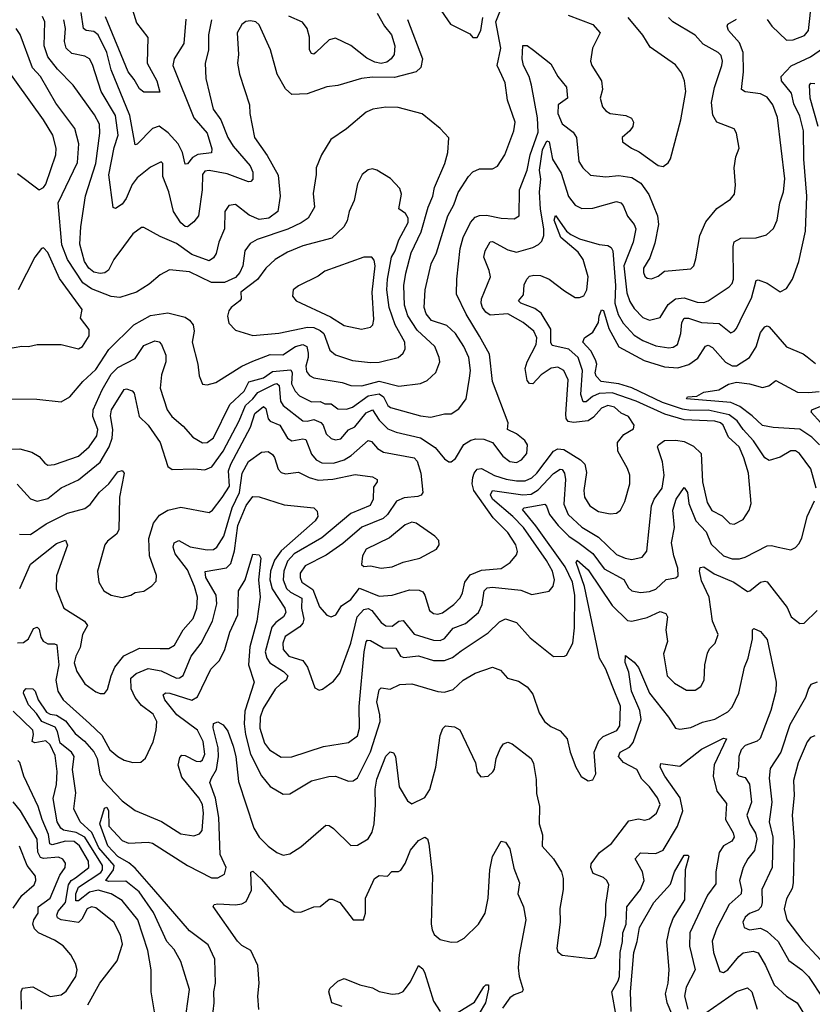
# Model space of a CAD drawing. Extents: x 1678431 to 1860718, y 384618 to 522882.
# Tile 275 of 473: x 1744015 to 1747653, y 495148 to 499665. Entities that reach past the tile are written whole.
import ezdxf

# ---------------------------------------------------------------- set-up
doc = ezdxf.new("R2010")
doc.units = 0

msp = doc.modelspace()

# ---------------------------------------------------------------- linework, layer by layer
at = {"layer": '0CON10XD'}
for points in [[(1744476.7, 499895), (1744551, 499651), (1744603.7, 499583.7), (1744600.2, 499465), (1744644.6, 499385), (1744658, 499332), (1744585, 499333.1), (1744565, 499347.5), (1744541.3, 499391.3), (1744512.5, 499425), (1744408.8, 499678.8)], [(1743935.3, 497695.3), (1744015.4, 497695.4), (1744070.3, 497680.3), (1744105, 497660.8), (1744130, 497630), (1744145, 497620.6), (1744175, 497624.6), (1744285, 497663.1), (1744334.1, 497705.9), (1744369.7, 497755), (1744374.3, 497785), (1744351.3, 497845), (1744352.4, 497875), (1744393.1, 497966.9), (1744435, 498039.4), (1744465, 498069.3), (1744545, 498110.3), (1744585, 498169.6), (1744635, 498190.9), (1744655, 498186.4), (1744666.4, 498175), (1744685.9, 498125.9), (1744686.2, 498095), (1744666.4, 498035), (1744660.3, 497975), (1744691.6, 497875), (1744713.8, 497845), (1744765, 497799.6), (1744809.6, 497749.6), (1744855, 497723.8), (1744875, 497724.7), (1744905, 497746.2), (1744980.4, 497899.6), (1745045, 497960.2), (1745066.5, 498003.5), (1745135, 498021.9), (1745175, 498050.3), (1745259.1, 498059.1), (1745266.5, 498045), (1745262.9, 497995), (1745280.2, 497960.2), (1745299.3, 497939.3), (1745355, 497912.1), (1745393.6, 497913.6), (1745415, 497902.6), (1745445, 497902.1), (1745475, 497880.3), (1745515, 497878.8), (1745542.4, 497887.6), (1745615, 497939.4), (1745665, 497948.6), (1745684.8, 497935), (1745705, 497895.3), (1745716.9, 497885), (1745855, 497847.2), (1745901.5, 497841.5), (1745965, 497857.1), (1745995, 497857.1), (1746031.1, 497878.9), (1746063.8, 497925), (1746080.3, 498019.7), (1746083.8, 498056.2), (1746077.3, 498115), (1746054.2, 498165), (1746015.8, 498225), (1745975, 498261.8), (1745905.6, 498285.6), (1745880.3, 498315), (1745871.1, 498345), (1745875.8, 498425), (1745903.8, 498545), (1745928.3, 498595), (1745980, 498765), (1746008.1, 498815), (1746028.3, 498871.7), (1746075, 498945.6), (1746095, 498966.7), (1746125, 498980), (1746185, 498981.4), (1746207.8, 498992.2), (1746241.5, 499045), (1746283.6, 499155), (1746289.2, 499195), (1746254.2, 499295), (1746243.1, 499375), (1746228.3, 499408.3), (1746206.4, 499455), (1746223.7, 499535), (1746200.7, 499655), (1746225, 499716.2)], [(1745935, 499728.8), (1745992.5, 499645), (1746080.7, 499600.7), (1746095, 499583.3), (1746115, 499583.3)], [(1747445, 499665.6), (1747467.5, 499635), (1747535, 499571.5), (1747565, 499571.8), (1747617.4, 499592.6), (1747634.7, 499615.3), (1747651.2, 499755)], [(1744003.5, 497533.5), (1744065, 497466.5), (1744095, 497455.4), (1744145, 497468.2), (1744205, 497516.5), (1744285, 497554), (1744385, 497635.4), (1744425.5, 497704.5), (1744439.1, 497745), (1744442.9, 497785), (1744432.8, 497847.2), (1744437.1, 497875), (1744495, 497968), (1744505, 497972), (1744532.2, 497962.2), (1744540.9, 497950.9), (1744562.9, 497845), (1744604.5, 497805), (1744659.5, 497725), (1744695.7, 497615.7), (1744715, 497600.8), (1744815, 497604.6), (1744865, 497600), (1744897.2, 497612.8), (1744948.8, 497685), (1745022.7, 497825), (1745051.4, 497895), (1745085.5, 497925), (1745108.4, 497955), (1745185, 497993.1), (1745195.3, 497995.3), (1745206, 497986), (1745212.9, 497915), (1745224.7, 497895), (1745315.2, 497825.2), (1745335, 497822.3), (1745365, 497830.6), (1745397.6, 497817.6), (1745408.5, 497805), (1745421.5, 497765), (1745445, 497743.1), (1745465, 497736.8), (1745488.8, 497741.2), (1745525, 497782.7), (1745552.7, 497797.3), (1745605, 497860.7), (1745635, 497875.3), (1745665, 497828.2), (1745705, 497788.1), (1745742.5, 497772.5), (1745855, 497745.8), (1745922.2, 497702.2), (1745965, 497650.6), (1745985, 497635.7), (1745995, 497635.7), (1746015, 497651.4), (1746054.3, 497715.7), (1746085, 497735.5), (1746108.6, 497741.4), (1746145, 497740), (1746185.8, 497725.8), (1746232, 497662), (1746265, 497638), (1746295, 497634.1), (1746318.1, 497645), (1746342.1, 497675), (1746345.5, 497715), (1746333.8, 497733.8), (1746296, 497765), (1746254.3, 497784.3), (1746257.1, 497815), (1746185.3, 498005), (1746170.9, 498130.9), (1746125, 498213.5), (1746063.7, 498313.7), (1746019.6, 498405), (1746020.8, 498475), (1746036.3, 498615), (1746050.2, 498665), (1746084.8, 498735.2), (1746105, 498758.5), (1746125, 498766.2), (1746157.4, 498767.4), (1746225, 498754.6), (1746285, 498751.4), (1746306.9, 498765), (1746308.4, 498885), (1746344, 498975), (1746358.5, 499045), (1746395, 499148.8), (1746391.4, 499215), (1746364.3, 499365), (1746354.1, 499405), (1746327.3, 499455), (1746321.6, 499485), (1746325, 499545.8), (1746345, 499546.7), (1746374, 499525), (1746452.7, 499462.7), (1746484.4, 499405), (1746524.5, 499355), (1746529.6, 499305), (1746487.1, 499275), (1746484.7, 499235), (1746505, 499187.9), (1746555, 499148.9), (1746570.9, 499125), (1746581.5, 499015), (1746600, 498985), (1746635, 498952), (1746705, 498944), (1746765, 498950.7), (1746825, 498940.4), (1746866.2, 498915), (1746902.9, 498862.9), (1746943.2, 498765), (1746947.1, 498725), (1746930.1, 498639.9), (1746906.9, 498573.1), (1746878.5, 498525), (1746877.5, 498505), (1746885, 498488), (1746895, 498478.6), (1746915, 498475.7), (1746945, 498488.1), (1746975, 498510.6), (1747095, 498522.5), (1747109.2, 498535), (1747118.3, 498568.3), (1747136.8, 498675), (1747165, 498738.1), (1747215, 498798.1), (1747278.1, 498841.9), (1747295.6, 498865), (1747300, 498905), (1747294.6, 498985), (1747301.5, 499035), (1747317.9, 499075), (1747305.6, 499145), (1747295, 499164), (1747215, 499194.3), (1747196.2, 499226.2), (1747190.4, 499285), (1747203.7, 499353.7), (1747238, 499455), (1747240.8, 499475), (1747235, 499500), (1747220.8, 499515), (1747152.4, 499552.4), (1747115, 499594.7), (1747013.5, 499655), (1746993.6, 499675)], [(1745795.3, 499665.3), (1745864.4, 499485), (1745856.5, 499445), (1745835, 499425.6), (1745735, 499399.8), (1745635, 499401.2), (1745584.6, 499395.4), (1745475, 499362.7), (1745425, 499356.4), (1745335, 499325.4), (1745265, 499321.1), (1745235, 499347.5), (1745197.5, 499415), (1745166.4, 499526.4), (1745115, 499642), (1745098.8, 499655), (1745075, 499660.4), (1745053.6, 499656.4), (1745035, 499643.3), (1745013.1, 499605), (1745019.1, 499505), (1745015.5, 499465), (1745024.6, 499415), (1745069.4, 499275), (1745071.5, 499235), (1745092.7, 499125), (1745151.8, 499041.8), (1745201.9, 498951.9), (1745210.9, 498855), (1745200.5, 498785), (1745158.9, 498755), (1745115, 498747.5), (1745068.7, 498768.7), (1745005, 498816.7), (1744975, 498813.1), (1744956.5, 498785), (1744955.3, 498705), (1744929.7, 498645), (1744917.4, 498592.6), (1744905, 498571.9), (1744885, 498559.2), (1744805, 498588), (1744735, 498638.7), (1744659.7, 498669.7), (1744585, 498710.8), (1744575, 498712), (1744535, 498681.9), (1744491.2, 498625), (1744446.9, 498565), (1744423.6, 498516.4), (1744406.6, 498503.4), (1744385, 498499.8), (1744355, 498506.6), (1744332.2, 498525), (1744313.3, 498555), (1744291.2, 498635), (1744295.3, 498715), (1744317.2, 498857.2), (1744364.8, 499005), (1744383.5, 499145), (1744382.1, 499185), (1744358.3, 499228.3), (1744260.4, 499365), (1744188.3, 499438.3), (1744145, 499494.6), (1744127.8, 499545), (1744131, 499655), (1744119.8, 499679.8)], [(1744777.9, 499667.9), (1744768.2, 499555), (1744723.8, 499485), (1744718.9, 499455), (1744815.2, 499215), (1744876.3, 499145), (1744897, 499073), (1744895.3, 499054.7), (1744833, 499047), (1744808, 499032), (1744785, 499004.4), (1744775, 499002), (1744761.9, 499055), (1744743, 499095), (1744696, 499146), (1744655, 499176.4), (1744625, 499165.9), (1744555, 499094), (1744545, 499091.2), (1744521.3, 499225), (1744435.4, 499435.4), (1744414.9, 499514.9), (1744375, 499595.4), (1744355, 499611.4), (1744320.8, 499615), (1744308.4, 499625), (1744298.1, 499698.1)], [(1745656.4, 499695), (1745690, 499635), (1745721.6, 499595), (1745737.6, 499545), (1745733.6, 499505), (1745720.4, 499485), (1745700.1, 499469.9), (1745675, 499463.7), (1745645, 499469.5), (1745609.1, 499489.1), (1745535, 499546.7), (1745465, 499579.5), (1745435, 499571.9), (1745375, 499513.8), (1745365, 499506.7), (1745355, 499510), (1745346, 499526), (1745345.9, 499585), (1745334, 499625), (1745313, 499653), (1745250.7, 499680.7)], [(1746115, 499583.3), (1746131.1, 499615), (1746140.6, 499675)], [(1746532.5, 499685), (1746645, 499643.3), (1746678.8, 499605), (1746643.5, 499535), (1746635.5, 499475), (1746641.5, 499455), (1746685.6, 499385), (1746690, 499345), (1746680, 499305), (1746689.6, 499265), (1746705, 499246.5), (1746725.3, 499235.3), (1746797.5, 499225), (1746822.7, 499212.7), (1746832, 499195), (1746829.2, 499175), (1746815.4, 499154.6), (1746780.8, 499125), (1746782, 499105), (1746822.5, 499075), (1746859, 499059), (1746945, 498996.5), (1746967.9, 498992.1), (1746991.7, 499008.3), (1747002.8, 499027.2), (1747049.2, 499205), (1747072.5, 499335), (1747066.9, 499385), (1747051.9, 499421.9), (1747025, 499457.8), (1746908.7, 499538.7), (1746875, 499594.2), (1746807.5, 499675)], [(1743950, 497925), (1744094.3, 497924.3), (1744205, 497911.4), (1744245, 497934.4), (1744304.6, 498005), (1744365, 498060.6), (1744425, 498151.2), (1744539.2, 498265), (1744615, 498307.1), (1744695, 498320), (1744775, 498300), (1744795, 498287.1), (1744811.1, 498265), (1744816.1, 498236.1), (1744807.6, 498185), (1744833.3, 498085), (1744838.8, 498031.2), (1744855, 497993.3), (1744875, 497990), (1744915, 498000), (1745034.8, 498075.2), (1745085, 498098.2), (1745165, 498128.8), (1745222.4, 498127.6), (1745281.2, 498165), (1745315.2, 498175.2), (1745332.9, 498165), (1745339.3, 498135), (1745340, 498115), (1745328.8, 498075), (1745331.3, 498051.3), (1745345, 498032.1), (1745365, 498022), (1745495, 497999.7), (1745535, 497985.9), (1745585, 497985.7), (1745665, 498005.8), (1745755, 497983.4), (1745855, 497995.5), (1745885, 498008.9), (1745925, 498045.8), (1745943.1, 498095), (1745940.9, 498115), (1745920.8, 498165), (1745840, 498240), (1745796.2, 498306.2), (1745781.3, 498355), (1745778.4, 498445), (1745787.8, 498502.2), (1745812.7, 498595), (1745858.2, 498691.8), (1745890.3, 498805), (1745911.7, 498855), (1745919.1, 498895), (1745966, 499005), (1745980, 499055), (1745985, 499122.5), (1745945, 499166.2), (1745863.1, 499233.1), (1745752.3, 499262.3), (1745695, 499264.1), (1745635.3, 499254.7), (1745605, 499240), (1745515, 499163.8), (1745442.7, 499115), (1745400, 499045), (1745376.4, 498985), (1745375.5, 498954.5), (1745361.9, 498868.1), (1745368.2, 498805), (1745338.9, 498755), (1745307.2, 498732.8), (1745245.5, 498704.5), (1745105, 498655.9), (1745072.3, 498637.7), (1745048.2, 498605), (1745039.4, 498535), (1745025.8, 498505), (1745005, 498482.1), (1744955, 498459.7), (1744895, 498459), (1744795, 498508.5), (1744703.3, 498516.7), (1744660, 498495), (1744608.9, 498451.1), (1744550.8, 498415), (1744475, 498390.5), (1744434.8, 498394.8), (1744345, 498430), (1744305, 498457.7), (1744234.4, 498565), (1744208.4, 498631.6), (1744191.2, 498825), (1744280.1, 499009.9), (1744287.4, 499095), (1744268.4, 499165), (1744181.8, 499281.8), (1744110.3, 499405), (1744074.8, 499444.8), (1744017.5, 499597.5), (1743998.5, 499625)], [(1744896, 499665), (1744881.2, 499595), (1744881.2, 499525), (1744866.7, 499465), (1744869.3, 499395), (1744902.9, 499255), (1744938.1, 499205), (1744970.7, 499125), (1744994.8, 499085), (1745073.2, 498995), (1745085.3, 498965), (1745085, 498934), (1745076.7, 498923.3), (1745065, 498920.4), (1744967.8, 498957.8), (1744885, 498973.1), (1744865, 498970.4), (1744854.2, 498955), (1744853, 498885), (1744835.6, 498764.4), (1744815, 498737.3), (1744785, 498714.3), (1744775, 498715.6), (1744755, 498732.7), (1744721.2, 498785), (1744699.8, 498875), (1744672, 498945), (1744672.5, 499005), (1744665, 499012.5), (1744615, 498988.8), (1744555, 498939.7), (1744531.1, 498908.9), (1744503.4, 498845), (1744485, 498818.5), (1744455, 498799.2), (1744445, 498803.3), (1744423.7, 498953.7), (1744448.8, 499078.8), (1744467, 499135), (1744454.8, 499225), (1744390, 499335), (1744349.9, 499459.9), (1744335.5, 499485), (1744315, 499497.7), (1744255, 499510), (1744228.8, 499535), (1744220.8, 499565), (1744224.8, 499625), (1744218.4, 499665)], [(1744945, 497473.2), (1744977.7, 497525), (1744974.2, 497595), (1744983.9, 497625), (1745074.7, 497795.3), (1745095, 497857.5), (1745135, 497890.9), (1745145, 497881.4), (1745155, 497833.3), (1745165, 497822.6), (1745208.8, 497805), (1745244.8, 497744.8), (1745265, 497732.9), (1745315, 497741.6), (1745328.5, 497738.5), (1745355, 497672.1), (1745376.3, 497646.3), (1745402.3, 497632.3), (1745455, 497630), (1745505, 497645.2), (1745536.5, 497665), (1745615, 497734.7), (1745629.6, 497729.6), (1745657.6, 497697.6), (1745685, 497680.6), (1745825, 497654.6), (1745839.8, 497639.8), (1745855.9, 497585), (1745865.5, 497495), (1745857.1, 497482.9), (1745842.9, 497477.1), (1745779.2, 497470.8), (1745745, 497455.5), (1745703.8, 497395), (1745683.3, 497376.7), (1745585, 497336.5), (1745498, 497262), (1745421.2, 497208.8), (1745325, 497158.8), (1745302.9, 497125), (1745302.3, 497105), (1745310.6, 497085), (1745360.7, 497050.7), (1745391.5, 496971.5), (1745425, 496932.5), (1745445, 496926), (1745465.5, 496934.5), (1745492.1, 496975), (1745535.8, 497004.2), (1745575, 497056.1), (1745665, 497019.5), (1745725, 497025.3), (1745805, 497049.2), (1745848, 497048), (1745865, 497039.4), (1745875.4, 497025.4), (1745895.5, 496955), (1745915, 496940), (1745935, 496936.9), (1745955, 496943.9), (1746007.4, 496982.6), (1746037, 497013), (1746048.2, 497035), (1746057.6, 497085), (1746082.7, 497117.3), (1746135, 497140), (1746225, 497146.6), (1746266.9, 497175), (1746295, 497210), (1746299.4, 497225), (1746292.2, 497255), (1746255, 497311.8), (1746188.8, 497378.8), (1746099.2, 497505), (1746091.7, 497535), (1746094.8, 497565.2), (1746100.8, 497585), (1746115, 497602.5), (1746135, 497605.3), (1746194.1, 497574.1), (1746247.6, 497557.6), (1746295, 497548.7), (1746335, 497549.4), (1746365, 497563.4), (1746388.9, 497585), (1746465, 497686), (1746485, 497696.7), (1746512.9, 497692.9), (1746588.9, 497645), (1746609.1, 497625), (1746616.9, 497586.9), (1746604.2, 497505), (1746607.1, 497475), (1746631.2, 497435), (1746671.1, 497408.9), (1746725, 497397.5), (1746755, 497401.1), (1746772.2, 497415), (1746792, 497455), (1746816.2, 497535), (1746815.5, 497575), (1746805.3, 497605.3), (1746760.6, 497685), (1746758.9, 497725), (1746787.6, 497762.4), (1746832.1, 497787.9), (1746835.8, 497805), (1746809.2, 497845), (1746775, 497860.4), (1746745, 497886.5), (1746715, 497895.2), (1746685, 497883.2), (1746648.3, 497841.7), (1746625, 497824.8), (1746556.2, 497816.2), (1746532.1, 497822.1), (1746522.9, 497835), (1746521.1, 497855), (1746532.6, 498012.6), (1746512.7, 498055), (1746485, 498070), (1746455, 498065.4), (1746408.6, 498035), (1746370, 497995), (1746355, 497996), (1746345, 498010), (1746334.5, 498065), (1746343.6, 498095), (1746385.5, 498174.5), (1746389.4, 498205), (1746375, 498235.3), (1746326.1, 498275), (1746255, 498314.7), (1746175, 498309.7), (1746155, 498322.5), (1746139.7, 498345), (1746132.9, 498365), (1746134.7, 498385), (1746175.3, 498485), (1746170.3, 498515), (1746145.4, 498575), (1746151.5, 498605), (1746175, 498645.8), (1746185, 498646.9), (1746255, 498609.4), (1746295, 498598.6), (1746369.7, 498620.3), (1746396.2, 498633.8), (1746410.9, 498649.1), (1746420.2, 498675), (1746421.2, 498705), (1746406.2, 498795), (1746401.2, 498875), (1746407.1, 498932.9), (1746401.5, 498975), (1746415, 499067.5), (1746435, 499109.2), (1746445, 499104), (1746460.2, 499025), (1746500.1, 498960.1), (1746534.3, 498854.3), (1746565, 498814.4), (1746595, 498798.9), (1746645, 498800.9), (1746755, 498830.4), (1746774.7, 498824.7), (1746785, 498812.9), (1746805, 498764.3), (1746835.4, 498725), (1746842.4, 498705), (1746831.2, 498645), (1746788.3, 498535), (1746802.2, 498412.2), (1746815, 498371.5), (1746835, 498339.2), (1746875, 498298.5), (1746905, 498286.7), (1746955, 498298.5), (1746991.7, 498358.3), (1747025, 498384.7), (1747065, 498389), (1747125, 498368.6), (1747155, 498367.9), (1747175, 498375.3), (1747271.4, 498438.6), (1747285.2, 498454.8), (1747291.6, 498475), (1747290, 498625), (1747295, 498645.8), (1747325, 498662.2), (1747395, 498664.5), (1747442.2, 498677.8), (1747475, 498706.2), (1747491.5, 498745), (1747504.6, 498825.4), (1747520.6, 498875), (1747527.5, 498935), (1747493.6, 499216.4), (1747472.5, 499275), (1747445, 499309.2), (1747415, 499325.4), (1747345, 499333.3), (1747328.5, 499345), (1747337, 499425), (1747336, 499515), (1747318.5, 499558.5), (1747268.1, 499615), (1747261.9, 499635), (1747265.8, 499645), (1747305, 499667.8)], [(1745385, 497553), (1745453.1, 497556.9), (1745555, 497577.9), (1745635, 497567.5), (1745656, 497555), (1745655.7, 497545), (1745639.1, 497520.9), (1745637.3, 497465), (1745624.5, 497435.5), (1745535, 497399.5), (1745402.7, 497287.3), (1745275, 497214), (1745245, 497180.9), (1745227.3, 497135), (1745225.2, 497095), (1745240.5, 497055), (1745257.9, 497037.9), (1745310.7, 497010.7), (1745308.8, 496965), (1745319.4, 496915), (1745314.2, 496895.8), (1745300.7, 496879.3), (1745234.2, 496835), (1745222.4, 496805), (1745224.8, 496775), (1745250, 496745), (1745315.2, 496725), (1745336.7, 496695), (1745370.3, 496600.3), (1745389.3, 496589.3), (1745405, 496594), (1745455, 496630), (1745485, 496667.5), (1745535, 496804.3), (1745564, 496925), (1745595, 496958.8), (1745615, 496963), (1745631.2, 496955), (1745675, 496899.1), (1745695, 496884.7), (1745725, 496882.3), (1745755, 496905.9), (1745775, 496908.2), (1745825.2, 496845.2), (1745915, 496818.3), (1745945, 496816.2), (1745965, 496826.4), (1746005, 496872.6), (1746062, 496895), (1746120.9, 496945), (1746137.6, 496982.4), (1746146.5, 497045), (1746161.2, 497058.8), (1746185, 497062), (1746315, 497048.2), (1746365, 497027.3), (1746445, 497043.1), (1746463.6, 497066.4), (1746470, 497095), (1746461, 497135), (1746433.5, 497183.5), (1746327.2, 497335), (1746278.9, 497385), (1746185.5, 497465), (1746176.3, 497485), (1746184.8, 497505.2), (1746325, 497485.2), (1746362.5, 497487.5), (1746395, 497507.5), (1746465, 497583), (1746495, 497602.5), (1746505, 497601.2), (1746515.7, 497585), (1746519.8, 497555), (1746512.2, 497442.2), (1746533.2, 497395), (1746595, 497337.3), (1746671.3, 497291.3), (1746755, 497211.8), (1746793.7, 497193.7), (1746825, 497188.1), (1746871.4, 497198.6), (1746893.8, 497226.2), (1746914.8, 497435.2), (1746926.5, 497465), (1746963.3, 497515), (1746973.4, 497575), (1746966, 497636), (1746942, 497705), (1746946.9, 497715), (1746975, 497733.6), (1747026.2, 497736.2), (1747065, 497730.4), (1747108.3, 497708.3), (1747143.3, 497675), (1747148.3, 497545), (1747170.3, 497450.3), (1747192.5, 497412.5), (1747238.5, 497388.5), (1747275, 497352.9), (1747295, 497350.6), (1747335, 497371.4), (1747362.5, 497415), (1747372.5, 497445), (1747360.8, 497585), (1747339.2, 497655), (1747317, 497705), (1747269, 497749), (1747243.6, 497805), (1747231.5, 497815), (1747205, 497822.7), (1747065, 497829.8), (1746975.6, 497855.6), (1746845, 497914.3), (1746735, 497953.5), (1746675, 497950.7), (1746643.5, 497936.5), (1746615, 497911.6), (1746601.4, 497911.4), (1746590.1, 497945), (1746597.9, 498055), (1746578.3, 498115), (1746535, 498153.6), (1746459.5, 498169.5), (1746453.6, 498183.6), (1746452.3, 498245), (1746407.9, 498317.9), (1746380, 498340), (1746315, 498364.2), (1746304.5, 498375), (1746326.8, 498403.2), (1746330.9, 498449.1), (1746343.2, 498475), (1746355, 498488.7), (1746375, 498493.2), (1746405, 498491.3), (1746445.2, 498475.2), (1746515, 498420.4), (1746565, 498390), (1746585, 498390), (1746605, 498398.6), (1746618.2, 498425), (1746624.1, 498485), (1746601, 498565), (1746579, 498599), (1746498.6, 498665), (1746467.6, 498745), (1746475, 498766.2), (1746525.3, 498695), (1746545, 498680), (1746585, 498660.2), (1746675, 498633.6), (1746715, 498629.4), (1746730.2, 498620.2), (1746737.6, 498605), (1746749.3, 498445), (1746746, 498365), (1746761.7, 498311.7), (1746785, 498271.9), (1746835, 498217.7), (1746875, 498193.8), (1746935, 498169.2), (1746995, 498158.9), (1747015, 498162.3), (1747034.5, 498175), (1747050, 498225), (1747053.9, 498275), (1747065, 498296.2), (1747084.7, 498295.3), (1747145, 498275.2), (1747225, 498270.8), (1747278.3, 498228.3), (1747295, 498235.6), (1747305, 498248.6), (1747338, 498318), (1747373.2, 498386.8), (1747395, 498468.6), (1747405, 498471.1), (1747445, 498456.7), (1747505, 498415.7), (1747535, 498431.4), (1747561.3, 498475), (1747591.4, 498555), (1747621, 498695), (1747627.3, 498855), (1747614.5, 499025), (1747612, 499155), (1747595, 499221.9), (1747568.6, 499278.6), (1747558, 499328), (1747511.8, 499385), (1747510, 499405), (1747556.3, 499453.7), (1747645, 499494.8), (1747704, 499536)], [(1744105, 498884.4), (1744125, 498894.4), (1744135, 498910.8), (1744180.6, 499045), (1744182.5, 499075), (1744167.8, 499135), (1744125.3, 499205), (1743935, 499470)], [(1747680.3, 499175), (1747643, 499305), (1747640.6, 499365), (1747645.9, 499374.1), (1747665, 499372.5)], [(1744005, 498960), (1744105, 498884.4)], [(1745625, 498091.9), (1745665, 498094.2), (1745752.5, 498115), (1745775.6, 498135), (1745783.8, 498155), (1745783.4, 498185), (1745738.4, 498265), (1745711.6, 498345), (1745701, 498425), (1745703.9, 498475), (1745722.3, 498575), (1745739.2, 498605), (1745755.2, 498655), (1745798.3, 498735), (1745797.8, 498755), (1745786.5, 498776.5), (1745755, 498797.5), (1745767.6, 498865), (1745760.2, 498890.2), (1745716.7, 498936.7), (1745655, 498974.2), (1745635, 498980), (1745614.5, 498975.5), (1745587.5, 498955), (1745565, 498911.2), (1745549.6, 498835), (1745527.1, 498785), (1745518.2, 498741.8), (1745503.3, 498715), (1745447.5, 498662.5), (1745315, 498626.8), (1745245, 498598.8), (1745188.5, 498565), (1745145, 498525.4), (1745106.6, 498473.4), (1745030.8, 498415), (1745031.4, 498385), (1745025.6, 498375), (1744985.6, 498345), (1744975, 498328.8), (1744969.5, 498305), (1744975, 498272), (1745005, 498241.1), (1745085, 498216.2), (1745205, 498227.1), (1745335.7, 498254.3), (1745365, 498252.9), (1745395, 498239.4), (1745410.5, 498225), (1745438.1, 498148.1), (1745465, 498126.8), (1745542, 498102), (1745625, 498091.9)], [(1743955, 498154.6), (1744025, 498167.7), (1744055, 498165.4), (1744095, 498175.4), (1744205, 498175.5), (1744285, 498155.5), (1744304, 498166), (1744334.5, 498215), (1744333.6, 498243.6), (1744293.8, 498295), (1744302.5, 498335), (1744197.7, 498477.7), (1744145, 498596.5), (1744125, 498617.8), (1744115, 498615.6), (1744084.5, 498575.5), (1744007.6, 498425)], [(1745584.4, 498245.6), (1745625, 498254.3), (1745635.6, 498265), (1745640.8, 498289.2), (1745633.3, 498415), (1745646.4, 498536.4), (1745642.1, 498562.1), (1745631.2, 498575), (1745595, 498575.3), (1745415, 498511.3), (1745385, 498487.5), (1745295, 498444.1), (1745270, 498425), (1745267, 498397), (1745284.5, 498374.5), (1745441.1, 498301.1), (1745505, 498261.9), (1745584.4, 498245.6)], [(1747670.9, 497515), (1747645.5, 497605), (1747593.5, 497675), (1747575, 497686.8), (1747555, 497687.5), (1747505, 497657.3), (1747455, 497641.8), (1747435, 497655.5), (1747383, 497733), (1747335, 497784.2), (1747307.3, 497825), (1747271.9, 497851.9), (1747175, 497874.1), (1747095, 497872.1), (1747057.5, 497877.5), (1746965, 497908.8), (1746825, 497975.7), (1746765, 497993.7), (1746684.3, 498004.3), (1746661.1, 498028.9), (1746656.1, 498045), (1746663.8, 498085), (1746658.1, 498105), (1746635.8, 498145.8), (1746600.4, 498185), (1746607.1, 498205), (1746645, 498231.8), (1746671.4, 498275), (1746674, 498305), (1746685, 498333.1), (1746695, 498331.1), (1746718.5, 498248.5), (1746765, 498164.4), (1746881.4, 498101.4), (1746975, 498072), (1747035, 498067.2), (1747086.3, 498083.7), (1747128.3, 498111.7), (1747162.4, 498167.6), (1747175, 498171.5), (1747195, 498161.2), (1747255, 498093.9), (1747285, 498077.1), (1747305, 498076.4), (1747365, 498115.6), (1747395.2, 498164.8), (1747415, 498230.5), (1747435, 498256.4), (1747445, 498260), (1747455, 498255.6), (1747535, 498163.5), (1747611.7, 498131.7), (1747628.8, 498118.8), (1747667.9, 498087.9)], [(1747685.8, 497715), (1747650.1, 497750.1), (1747595, 497786.2), (1747473.7, 497793.7), (1747425, 497802.7), (1747377.5, 497847.5), (1747319.6, 497889.6), (1747278.3, 497908.3), (1747076.2, 497925), (1747080, 497935), (1747122.2, 497937.8), (1747155, 497956.7), (1747223.9, 497966.1), (1747268, 497992), (1747305, 498001.8), (1747364.9, 497994.9), (1747425, 497977.2), (1747454, 497985), (1747485, 498010), (1747585, 497955.9), (1747635.7, 497954.3), (1747685, 497959.2)], [(1747692.1, 497815), (1747647.9, 497865), (1747651.2, 497875), (1747745, 497913.1)], [(1744015.3, 497055), (1744065, 497166.4), (1744185, 497261.8), (1744225, 497277.1), (1744234.3, 497254.3), (1744185, 497113.8), (1744183.1, 497053.1), (1744217.8, 496965), (1744312.2, 496905), (1744326.9, 496885), (1744303.6, 496845), (1744293.2, 496785), (1744272.8, 496745), (1744265.3, 496715), (1744277.5, 496675), (1744315, 496617.8), (1744365, 496580.5), (1744385, 496572.9), (1744405, 496574), (1744418.7, 496591.3), (1744434.7, 496655), (1744451.9, 496695), (1744493.4, 496746.6), (1744565, 496780.8), (1744660.5, 496780.5), (1744699.5, 496780.5), (1744725.4, 496795), (1744765.9, 496865), (1744812.2, 496917.8), (1744829, 496965), (1744830.9, 497015), (1744818.1, 497065), (1744785, 497140.9), (1744728.4, 497215), (1744719.4, 497245), (1744724.6, 497265), (1744745, 497275.5), (1744797.2, 497247.2), (1744875, 497232.4), (1744905, 497234.2), (1744920.7, 497245), (1744951.9, 497295), (1744990, 497425), (1745023.8, 497495), (1745035.6, 497585), (1745065, 497638.7), (1745125, 497680.6), (1745155, 497683.5), (1745175, 497670.8), (1745185, 497656.2), (1745202.3, 497602.3), (1745215, 497586.9), (1745235, 497581.1), (1745295, 497588.5), (1745343.9, 497563.9), (1745385, 497553)], [(1744014.7, 497304.7), (1744065, 497303.2), (1744137.6, 497352.4), (1744235, 497401.6), (1744315, 497422.5), (1744339, 497441), (1744382, 497498), (1744424.6, 497535), (1744465, 497590.8), (1744485, 497596), (1744494.3, 497584.3), (1744474, 497475), (1744470.4, 497325), (1744460, 497305), (1744417.6, 497272.4), (1744405.6, 497255), (1744372.7, 497135), (1744379.1, 497085), (1744401.9, 497045), (1744435, 497024.4), (1744485, 497013.3), (1744525, 497024), (1744545, 497036.2), (1744585, 497043.8), (1744622.3, 497067.7), (1744641.7, 497088.3), (1744642.5, 497115), (1744611.2, 497205), (1744608.2, 497285), (1744629.6, 497355), (1744657.7, 497392.3), (1744695, 497414.4), (1744755, 497429.2), (1744885, 497404.4), (1744900, 497415), (1744945, 497473.2)], [(1744335, 496435.3), (1744392.3, 496382.3), (1744429.6, 496315), (1744465, 496284.5), (1744495, 496267.5), (1744535, 496256.5), (1744572, 496258), (1744592.7, 496277.3), (1744627.7, 496352.3), (1744642.1, 496405), (1744644.6, 496445), (1744628, 496478), (1744575, 496518.2), (1744545.1, 496555.1), (1744527.1, 496595), (1744525.7, 496644.3), (1744550, 496665), (1744605, 496688.1), (1744665, 496677.7), (1744735, 496643.8), (1744749.2, 496645), (1744765, 496656.5), (1744801.8, 496745), (1744848.2, 496805), (1744899.5, 496905), (1744920.8, 496985), (1744917.3, 497025), (1744870, 497105), (1744866.1, 497133.9), (1744965, 497149.7), (1744985, 497170.6), (1745001.3, 497228.7), (1745016.4, 497343.6), (1745055, 497435.4), (1745085, 497477.8), (1745115, 497475.5), (1745228.5, 497438.5), (1745365, 497425.8), (1745380.3, 497410.3), (1745383.3, 497385), (1745371.2, 497365), (1745215, 497228.3), (1745184.9, 497185.1), (1745166.7, 497135), (1745163.8, 497095), (1745174.4, 497054.4), (1745232.9, 496965), (1745236.8, 496945), (1745226.1, 496925), (1745190.3, 496899.7), (1745172.5, 496877.5), (1745142.3, 496765), (1745149.8, 496735), (1745163.2, 496715), (1745225.4, 496675), (1745245.4, 496655), (1745238.8, 496635), (1745213, 496617), (1745187.1, 496592.9), (1745133.3, 496505), (1745119.4, 496465), (1745117.5, 496415), (1745138.9, 496345), (1745162.3, 496315), (1745215, 496282), (1745265, 496283.2), (1745408.9, 496331.1), (1745525, 496348.5), (1745565, 496379.2), (1745574.6, 496415), (1745573.2, 496513.2), (1745596.7, 496765), (1745605, 496810), (1745611.9, 496818.1), (1745625, 496817.3), (1745683.5, 496783.5), (1745741.6, 496781.6), (1745763.6, 496745), (1745778.7, 496738.7), (1745845, 496745.7), (1745915, 496725.2), (1745965, 496724.2), (1746002, 496738), (1746040.7, 496769.3), (1746165, 496851.3), (1746217.1, 496902.9), (1746245, 496916.2), (1746295, 496898.8), (1746358.8, 496828.8), (1746465, 496742.9), (1746515, 496744.2), (1746525, 496750), (1746553.5, 496805), (1746561.1, 496875), (1746562.6, 497025), (1746551.6, 497085), (1746519.3, 497155), (1746383.5, 497343.5), (1746322.4, 497417.6), (1746330, 497425), (1746425, 497441.8), (1746433.5, 497433.5), (1746446.9, 497395), (1746485.9, 497345), (1746535.7, 497295.7), (1746583.1, 497263.1), (1746646, 497216), (1746697.8, 497145), (1746787.2, 497097.2), (1746809.1, 497059.1), (1746824.7, 497044.7), (1746865, 497036.8), (1746905, 497041.1), (1746935, 497051.6), (1746982.8, 497097.2), (1747026.4, 497103.6), (1747037, 497113), (1747035, 497148.8), (1747016.7, 497205), (1747006.3, 497265), (1747020.5, 497335), (1747013.1, 497415), (1747028.1, 497465), (1747065, 497518.8), (1747080.4, 497495), (1747086.6, 497445), (1747118.1, 497365), (1747166, 497315), (1747188.3, 497258.3), (1747245, 497205.8), (1747285, 497192.1), (1747318.4, 497191.6), (1747345, 497198.7), (1747445, 497250.4), (1747465, 497252.5), (1747495.6, 497244.4), (1747555, 497232.9), (1747575, 497242.9), (1747590.5, 497259.5), (1747605, 497286), (1747629.2, 497385), (1747662.9, 497457.1)], [(1745675, 497148.2), (1745725, 497154.5), (1745775, 497175.5), (1745851.2, 497195), (1745927.5, 497235), (1745941.2, 497255), (1745938.8, 497275), (1745920, 497295), (1745835, 497354.6), (1745815, 497359.2), (1745785, 497346.8), (1745712, 497288), (1745605.7, 497235), (1745588.6, 497205), (1745584, 497165), (1745595, 497156.7), (1745625, 497160), (1745675, 497148.2)], [(1744778.8, 495105), (1744795.4, 495215), (1744754.7, 495344.7), (1744725, 495398.8), (1744690, 495435), (1744628.8, 495568.8), (1744563.6, 495663.6), (1744502, 495712), (1744425, 495710.3), (1744410.9, 495715), (1744446.2, 495765), (1744448.2, 495785), (1744378.4, 495865), (1744346.1, 495936.1), (1744292.3, 495985), (1744264.1, 496045), (1744272.6, 496117.4), (1744258.1, 496225), (1744264.8, 496285), (1744252.7, 496305), (1744201.6, 496345), (1744189.3, 496399.3), (1744178.5, 496418.5), (1744117.4, 496445), (1744092.3, 496482.3), (1744055, 496520.8), (1744032.5, 496575), (1744034, 496585), (1744045, 496596), (1744075.2, 496595.2), (1744086.9, 496585), (1744099.6, 496545), (1744137.7, 496487.7), (1744155, 496478.4), (1744185, 496474.8), (1744225, 496448.9), (1744269.6, 496389.6), (1744312.4, 496355), (1744355, 496305.3), (1744370.6, 496275), (1744383.7, 496205), (1744396.5, 496175), (1744485, 496080.4), (1744545, 496036.2), (1744665.7, 495985.7), (1744755, 495929.3), (1744815, 495920.8), (1744840.9, 495929.1), (1744852.9, 495945), (1744859.4, 496025), (1744854, 496065), (1744837.5, 496095), (1744760.2, 496190.2), (1744742.7, 496245), (1744750, 496280), (1744758.9, 496291.1), (1744775, 496289.3), (1744825, 496262.9), (1744845, 496262.3), (1744855, 496268.5), (1744864.7, 496295.3), (1744857, 496353), (1744831.7, 496405), (1744736.5, 496475), (1744680.8, 496545), (1744673.1, 496566.9), (1744684.1, 496575.9), (1744705, 496575.7), (1744805, 496542.5), (1744831, 496559), (1744892.5, 496685), (1744931.8, 496725), (1744957.5, 496775), (1744979, 496855), (1745016.7, 496935), (1745019.5, 497045), (1745050.5, 497095), (1745085, 497213.3), (1745115, 497210), (1745121.4, 497195), (1745111, 497095), (1745118.5, 497015), (1745104.4, 496905), (1745071.6, 496788.4), (1745065.2, 496705.2), (1745091.1, 496625), (1745048, 496492), (1745045.5, 496435), (1745051.9, 496385), (1745075.1, 496295.1), (1745125.2, 496195.2), (1745165, 496146.5), (1745225, 496111.4), (1745255, 496112.9), (1745355, 496173.2), (1745433.4, 496193.4), (1745465, 496193.8), (1745525, 496171.2), (1745545, 496173.6), (1745565, 496187.1), (1745625, 496306.4), (1745669.4, 496445), (1745668.9, 496475), (1745653.8, 496535), (1745665, 496590), (1745675, 496600), (1745715, 496594.1), (1745760, 496615), (1745815, 496618.2), (1745935, 496583.1), (1745965, 496579.7), (1746005, 496591.8), (1746050.9, 496635), (1746105, 496666.9), (1746185, 496694), (1746221.3, 496681.3), (1746253.4, 496643.4), (1746305, 496630.5), (1746344.7, 496604.7), (1746370.2, 496570.2), (1746399.5, 496485), (1746424.3, 496445), (1746452.4, 496422.4), (1746495, 496401.9), (1746528.2, 496365), (1746541.2, 496305), (1746568, 496235), (1746592.3, 496192.3), (1746625, 496172.5), (1746645, 496177.5), (1746660, 496205), (1746651.1, 496305), (1746673.3, 496356.7), (1746693.8, 496376.2), (1746756.1, 496403.9), (1746769.6, 496425), (1746772.1, 496515), (1746735, 496610), (1746704.8, 496684.8), (1746676.5, 496735), (1746608, 497065), (1746569.6, 497175), (1746574.5, 497185.5), (1746625, 497140.5), (1746735, 496976.9), (1746805, 496908.2), (1746825, 496904.7), (1746895, 496922.3), (1746955, 496949.7), (1746980.9, 496940.9), (1746988.7, 496925), (1746980, 496865), (1746987.6, 496812.4), (1746969.4, 496755), (1746986.9, 496655), (1747020.2, 496620.2), (1747075, 496588.9), (1747115, 496588.6), (1747142, 496605), (1747157.1, 496635), (1747158.9, 496705), (1747172, 496758), (1747181.7, 496778.3), (1747207.5, 496805), (1747220.8, 496845), (1747194.7, 496904.7), (1747178.9, 497015), (1747145, 497090), (1747134.7, 497135), (1747138.5, 497151.5), (1747155, 497154.4), (1747203.2, 497123.2), (1747293.3, 497085), (1747355, 497041.8), (1747365.8, 497044.2), (1747415, 497083.6), (1747435, 497089.1), (1747445, 497085.5), (1747538, 496968), (1747555.8, 496925), (1747595, 496894), (1747615, 496896.2), (1747675, 496953.8)], [(1744005, 496805.3), (1744032.7, 496807.3), (1744055.6, 496824.4), (1744079, 496871), (1744095, 496877.9), (1744105, 496869.2), (1744112.4, 496832.4), (1744123.6, 496813.6), (1744145, 496801.4), (1744175, 496801.8), (1744186.3, 496796.3), (1744195.6, 496705), (1744181.4, 496635), (1744190.5, 496585), (1744214.1, 496545), (1744335, 496435.3)], [(1744898.2, 495075), (1744907.5, 495155), (1744905.8, 495205), (1744914.7, 495245), (1744910.5, 495355), (1744879.8, 495419.8), (1744795, 495484.6), (1744630.5, 495675), (1744545, 495772), (1744516.6, 495796.6), (1744465, 495825.2), (1744420.6, 495875), (1744383.4, 495975), (1744405, 496048.1), (1744415, 496052.2), (1744422.2, 496035), (1744424.7, 495964.7), (1744485, 495898.9), (1744515, 495887.5), (1744605, 495891.1), (1744625, 495886.4), (1744785, 495784.8), (1744895, 495728.4), (1744925, 495727.7), (1744955.3, 495744.7), (1744962.9, 495775), (1744936.1, 495835), (1744930, 496005), (1744913.5, 496093.5), (1744887.8, 496165), (1744895, 496185.3), (1744919.2, 496225), (1744927.2, 496285), (1744926.1, 496325), (1744903.8, 496416.2), (1744904.2, 496435.8), (1744925, 496444), (1744949.7, 496429.7), (1744971.2, 496401.2), (1744995, 496332), (1745007.3, 496285), (1745019.9, 496169.9), (1745089.3, 495955), (1745114, 495914), (1745155, 495873.8), (1745195, 495844.5), (1745225, 495831.9), (1745255, 495837.5), (1745305, 495869.4), (1745420.5, 495969.5), (1745435, 495967.5), (1745455, 495954.3), (1745535, 495875.6), (1745565, 495877.1), (1745615, 495907.1), (1745632.9, 495937.1), (1745642.2, 495975), (1745647.9, 496062.1), (1745647.4, 496135), (1745655, 496180), (1745695, 496285.6), (1745715, 496305.6), (1745730.6, 496300.6), (1745740.6, 496285), (1745757.5, 496145), (1745795, 496080.8), (1745815, 496067.5), (1745875, 496096.9), (1745896.9, 496133.1), (1745925.8, 496235), (1745945, 496381.2), (1745956.5, 496413.5), (1745970, 496425), (1746011.2, 496421.2), (1746035, 496407.5), (1746107.5, 496255), (1746115, 496212.5), (1746131.7, 496191.7), (1746165, 496193.8), (1746186.6, 496213.4), (1746195, 496226.7), (1746202.2, 496275), (1746219.8, 496320.2), (1746235, 496342.5), (1746255, 496350.8), (1746275, 496342.9), (1746362.9, 496275), (1746372.8, 496252.8), (1746385, 496178.8), (1746387.7, 496115), (1746400.4, 496055), (1746399.6, 495975), (1746414.5, 495925), (1746413.5, 495873.5), (1746465.6, 495815), (1746501.1, 495755), (1746509.4, 495725), (1746508.9, 495675), (1746493.6, 495586.4), (1746495.5, 495525), (1746480, 495405), (1746485, 495388.8), (1746505, 495372.5), (1746635, 495358), (1746655, 495361.2), (1746661.2, 495368.8), (1746680.9, 495425), (1746704.6, 495554.6), (1746705.3, 495605.3), (1746718.5, 495695), (1746710, 495715), (1746695, 495729.2), (1746647.7, 495747.7), (1746636.2, 495775), (1746637.7, 495792.3), (1746675.7, 495844.3), (1746731.4, 495885), (1746810.8, 495989.2), (1746855, 495998.5), (1746885, 495991.9), (1746905, 495998.5), (1746937.5, 496025), (1746954.6, 496065), (1746942.9, 496095), (1746905.8, 496145.8), (1746870.5, 496180.5), (1746848.2, 496225), (1746786.8, 496256.8), (1746764.1, 496285), (1746771.2, 496305), (1746813.2, 496326.8), (1746830.7, 496349.3), (1746867.5, 496455), (1746861.9, 496495), (1746823.3, 496585), (1746811.1, 496671.1), (1746794.5, 496715.5), (1746795, 496747.5), (1746835, 496717.5), (1746855, 496693.5), (1746906.1, 496575), (1746992.8, 496465), (1747025, 496414.3), (1747045, 496410.5), (1747095, 496416.9), (1747148.2, 496441.8), (1747205, 496455.8), (1747265, 496489.7), (1747285, 496511.5), (1747316.2, 496575), (1747341.5, 496695), (1747358.9, 496735), (1747378.2, 496825), (1747378, 496865), (1747385, 496872), (1747415, 496857.8), (1747445, 496822), (1747486.9, 496625), (1747485.8, 496585), (1747462.4, 496495), (1747413.3, 496366.8), (1747399.4, 496355), (1747344.6, 496335), (1747325.9, 496315), (1747315.3, 496285), (1747313.9, 496236.1), (1747305.8, 496205), (1747315, 496195.8), (1747345, 496188.2), (1747365, 496157.5), (1747374.4, 496075), (1747352.4, 496015), (1747366.6, 495975), (1747392.1, 495932.1), (1747398.5, 495905), (1747387, 495853), (1747356.9, 495815), (1747335.7, 495775.7), (1747318.8, 495715), (1747327.5, 495675), (1747325.8, 495655), (1747270.6, 495605), (1747215, 495496.9), (1747193.2, 495436.8), (1747200, 495385), (1747228.8, 495298.8), (1747245, 495292.9), (1747265, 495306.1), (1747315, 495367.6), (1747335, 495383.2), (1747381.3, 495391.3), (1747404.1, 495384.1), (1747438.8, 495325), (1747477.4, 495237.4), (1747535, 495185.6), (1747584, 495154), (1747621.7, 495091.7)], [(1747675, 496625.8), (1747645.9, 496614.1), (1747635, 496596.7), (1747622.2, 496555), (1747549.6, 496430.4), (1747508.8, 496305), (1747460.1, 496229.9), (1747455.2, 496185), (1747466.7, 496075), (1747455.2, 495985), (1747471.5, 495915), (1747469.3, 495775), (1747421.3, 495675), (1747423, 495615), (1747418.3, 495595), (1747405, 495579.7), (1747365, 495564.7), (1747345, 495546.9), (1747334.7, 495524.7), (1747339.8, 495499.8), (1747365, 495488.7), (1747415, 495497.4), (1747445, 495481.8), (1747496.4, 495435), (1747545, 495349.2), (1747605, 495305.3), (1747634.7, 495275), (1747705, 495170.9)], [(1744636.9, 495095), (1744618.6, 495205), (1744619.2, 495305), (1744602.7, 495395), (1744557.6, 495535), (1744485, 495623.3), (1744434.8, 495654.9), (1744375, 495671), (1744335, 495662.3), (1744285, 495622), (1744272.8, 495622.8), (1744273.3, 495655), (1744285, 495684.8), (1744387.2, 495752.8), (1744395.4, 495765), (1744395.1, 495785), (1744314.4, 495914.4), (1744275, 495935.3), (1744216, 495946), (1744204.2, 495955), (1744187.8, 495985), (1744168.4, 496091.6), (1744183.6, 496156.4), (1744187.6, 496215), (1744178.8, 496288.8), (1744155, 496338.4), (1744135, 496356.9), (1744085, 496347.6), (1744072.7, 496352.7), (1744079, 496385), (1744075, 496405.8), (1743985, 496492)], [(1747665, 496380), (1747645, 496372.1), (1747628.6, 496351.4), (1747588.6, 496255), (1747566.9, 496175), (1747569.6, 496105), (1747561.2, 496015), (1747570, 495895), (1747565.7, 495704.3), (1747560.4, 495679.6), (1747535, 495630.8), (1747523.4, 495585), (1747535.3, 495535), (1747609.4, 495439.4), (1747734.8, 495304.8)], [(1746752.1, 495095), (1746732.1, 495205), (1746762.5, 495255), (1746768.3, 495275), (1746770.5, 495385), (1746781.9, 495435), (1746783.3, 495475), (1746798.3, 495515), (1746801, 495595), (1746863.8, 495675), (1746881.1, 495715), (1746873.1, 495755), (1746840, 495815), (1746865, 495842.1), (1746935, 495840), (1746969.2, 495855), (1747034.7, 495965), (1747058.1, 496035), (1747047.1, 496095), (1746975.9, 496194.1), (1746954.7, 496235), (1746957, 496253), (1747045, 496239.6), (1747145, 496318.7), (1747245, 496368.9), (1747258.6, 496365), (1747203.2, 496246.8), (1747198.1, 496195), (1747215.2, 496125.2), (1747258.8, 496068.8), (1747253.8, 495995), (1747289.1, 495935), (1747293.8, 495915), (1747283.8, 495896.2), (1747245, 495874.6), (1747225.6, 495844.4), (1747210.2, 495755), (1747209.5, 495700.5), (1747172, 495648), (1747090.8, 495475), (1747089.5, 495415), (1747114.7, 495305), (1747074.5, 495225.5), (1747065.8, 495185), (1747082.3, 495125)], [(1744328.4, 495145), (1744382.5, 495245), (1744462.3, 495347.7), (1744487.2, 495422.8), (1744478.6, 495465), (1744447.8, 495525), (1744365, 495590), (1744345, 495594.6), (1744325.6, 495585), (1744301.1, 495538.9), (1744285, 495523.5), (1744205, 495535.7), (1744189.4, 495545), (1744186.1, 495556.1), (1744191.7, 495575), (1744225.5, 495614.5), (1744238.6, 495695), (1744251.7, 495715), (1744271.6, 495728.4), (1744332.4, 495775), (1744330.5, 495805), (1744290.2, 495875), (1744265, 495894.3), (1744225, 495896.5), (1744165, 495879.1), (1744153.3, 495883.3), (1744147.1, 495927.1), (1744118.2, 495995), (1744100.8, 496055), (1744034.5, 496195), (1744016.7, 496256.7), (1744006.6, 496266.6)], [(1744024.1, 495125), (1744021.8, 495205), (1744028.6, 495221.4), (1744075, 495228.1), (1744155, 495183.1), (1744205, 495190.6), (1744228.3, 495208.3), (1744272.9, 495275), (1744278.8, 495305), (1744271.2, 495335), (1744249.4, 495375), (1744215, 495416), (1744175, 495441.8), (1744101.5, 495475), (1744083.5, 495493.5), (1744075.9, 495515), (1744080.8, 495535), (1744100, 495565), (1744100.5, 495595), (1744155.2, 495635), (1744200.1, 495739.9), (1744224.2, 495775), (1744225.7, 495795.7), (1744213.3, 495813.3), (1744192.7, 495822.7), (1744125, 495816.3), (1744110.9, 495820.9), (1744098.6, 495845), (1744095.2, 495905), (1744018.6, 496035), (1743985, 496076.8)], [(1745113, 495123), (1745108.4, 495185), (1745114.7, 495245), (1745107.5, 495325), (1745075.6, 495395), (1745035, 495417.8), (1745015, 495436.9), (1744903, 495597), (1744907.5, 495605), (1744925, 495609.1), (1745005.4, 495604.6), (1745035, 495608.9), (1745055, 495619.4), (1745078.7, 495671.3), (1745076.4, 495753.6), (1745085, 495758), (1745125, 495721.8), (1745225.9, 495605), (1745275, 495571.8), (1745305, 495570.4), (1745365, 495594.2), (1745395, 495596.2), (1745435, 495630), (1745449.3, 495629.3), (1745485, 495614.4), (1745545, 495535.6), (1745592.5, 495535), (1745602.5, 495565), (1745603.1, 495635), (1745644.3, 495725), (1745665, 495739.2), (1745704, 495736), (1745723.3, 495756.7), (1745753.6, 495756.4), (1745765, 495762.9), (1745785, 495794.2), (1745808.8, 495855), (1745845, 495899.5), (1745875, 495914.2), (1745886.2, 495906.2), (1745893.3, 495883.3), (1745910, 495735), (1745903.1, 495515), (1745908.9, 495488.9), (1745918.2, 495468.2), (1745945, 495445.5), (1745995, 495432.2), (1746025, 495434.3), (1746055, 495450.6), (1746121.5, 495515), (1746151.6, 495565), (1746164.8, 495635), (1746172.2, 495765), (1746185, 495826.2), (1746225, 495896.7), (1746245, 495891.2), (1746265, 495861.2), (1746282.4, 495772.4), (1746308.9, 495705), (1746301.9, 495655), (1746327.3, 495595), (1746338.2, 495535), (1746308, 495375), (1746303.3, 495315), (1746306.9, 495275), (1746326.2, 495213.8), (1746322, 495205), (1746285, 495191.3), (1746265, 495176.9), (1746230.8, 495129.2)], [(1743985, 495588.2), (1744025, 495646.1), (1744081.6, 495695), (1744090, 495715), (1744088.2, 495735), (1744048.9, 495785), (1744015, 495872.7)], [(1746821, 495115), (1746818.8, 495205), (1746833.9, 495385), (1746849.8, 495435), (1746860.1, 495499.9), (1746925, 495615.4), (1747001.9, 495698.1), (1747021.2, 495755), (1747065, 495831.2), (1747082.5, 495832.5), (1747086, 495825), (1747069.4, 495765), (1747066.7, 495626.7), (1747014.3, 495545), (1746995.6, 495494.4), (1746983.2, 495435), (1746994.1, 495305), (1746990.2, 495245), (1746977.9, 495195), (1746984.7, 495155.3), (1747007, 495105)], [(1745495, 495137.1), (1745448.6, 495155), (1745434, 495205), (1745439.3, 495220.7), (1745475, 495253.3), (1745504, 495266), (1745576.6, 495236.6), (1745635, 495223.3), (1745665, 495206.1), (1745725, 495194.4), (1745755, 495197.1), (1745775, 495205.7), (1745809.2, 495250.8), (1745845, 495326.2), (1745865, 495310), (1745875, 495290), (1745915, 495161.5), (1745945, 495114.5)], [(1746015, 495104.1), (1746102.9, 495157.1), (1746145, 495228.1), (1746155, 495237.5), (1746166.6, 495236.6), (1746167.4, 495217.4), (1746152.5, 495155), (1746124.2, 495105)], [(1747165, 495107.7), (1747305, 495205.8), (1747355, 495223.5), (1747375, 495204.2), (1747400, 495125)]]:
    msp.add_lwpolyline(points, dxfattribs=at)

doc.saveas('drawing.dxf')
